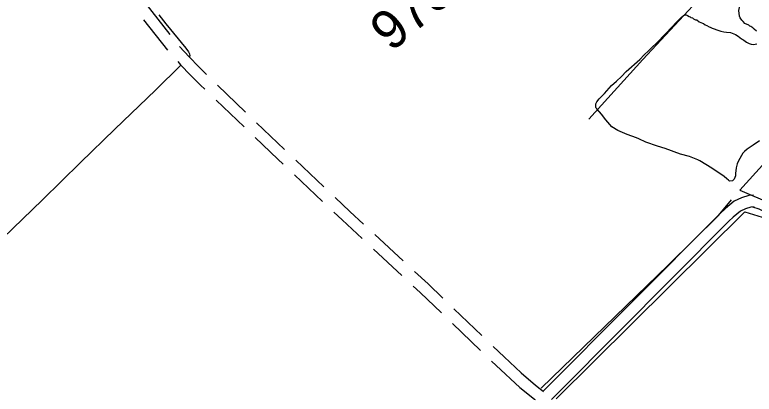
# Model space of a CAD drawing. Extents: x 3161514 to 3199414, y 831166 to 856601.
# Drawn here: x 3194222 to 3196130, y 844457 to 845437 of the extents above; entities that cross this region are included whole.
import ezdxf

# ---------------------------------------------------------------- set-up
doc = ezdxf.new("R2010")
doc.units = 0
for name, color, linetype in [('V-ROAD-CNTR', 7, 'Continuous'), ('V-SITE-VEGE', 7, 'Continuous'), ('V-SURV-IDEN', 7, 'Continuous'), ('V-TOPO-SHOR', 7, 'Continuous')]:
    doc.layers.add(name, color=color, linetype=linetype)

msp = doc.modelspace()

# ---------------------------------------------------------------- linework, layer by layer
at = {"layer": 'V-ROAD-CNTR'}
for p, q in [((3194560.5, 845464.4), (3194622.4, 845385.9)), ((3194554.2, 845423.9), (3194616.1, 845345.4)), ((3194745.3, 845254.6), (3194817.5, 845185.4)), ((3194741.7, 845216.5), (3194813.8, 845147.3)), ((3194846.3, 845157.7), (3194918.5, 845088.5)), ((3194947.5, 845061), (3195020.1, 844992.2)), ((3194944, 845023), (3195016.6, 844954.2)), ((3195151.4, 844869.1), (3195224.7, 844801)), ((3195148.1, 844831.3), (3195221.3, 844763.2)), ((3195355.5, 844677.4), (3195427.6, 844608.1)), ((3195351.9, 844639.3), (3195424, 844570))]:
    msp.add_line(p, q, dxfattribs=at)
for points in [[(3194647.6, 845354.8), (3194672.1, 845328), (3194696.9, 845302), (3194716.5, 845282.4)], [(3194642.8, 845315.6), (3194650.2, 845307.5), (3194675.5, 845281), (3194701.4, 845255.1), (3194712.8, 845244.2)], [(3194842.7, 845119.6), (3194901.4, 845063.3), (3194914.9, 845050.5)], [(3195049.2, 844964.7), (3195087.2, 844928.7), (3195122.1, 844896.3)], [(3196128.6, 844970.5), (3196116.2, 844969.6), (3196097.4, 844963.9), (3196079.1, 844955.5), (3196056, 844936.6), (3196041.8, 844922.3)], [(3196130.3, 844940.5), (3196121.7, 844939.9), (3196108.1, 844935.8), (3196095.1, 844929.8), (3196076.2, 844914.3), (3196065.1, 844903.2)], [(3196125.7, 844940.6), (3196142, 844935.8), (3196188, 844914.3), (3196217.1, 844900.4)], [(3195045.7, 844926.7), (3195066.7, 844906.8), (3195118.8, 844858.5)], [(3196041.8, 844922.3), (3195585.9, 844464.3)], [(3196065.1, 844903.2), (3195631.6, 844467.6)], [(3195254, 844773.8), (3195288.8, 844741.5), (3195326.7, 844705.1)], [(3195250.7, 844736), (3195268.2, 844719.7), (3195323, 844667)], [(3195456.5, 844580.4), (3195484.8, 844553.1), (3195529.4, 844511.9)], [(3195452.8, 844542.3), (3195464.2, 844531.3), (3195526, 844474.1)], [(3195529.4, 844511.9), (3195565.6, 844479.9), (3195582, 844467.6), (3195586.7, 844463.9)], [(3195526, 844474.1), (3195563.7, 844443.8), (3195564.8, 844443)], [(3195631.6, 844467.6), (3195607.6, 844443.5)]]:
    msp.add_lwpolyline(points, dxfattribs=at)
at = {"layer": 'V-SITE-VEGE'}
for points in [[(3196136.8, 845394.2), (3196130, 845399.8), (3196126.6, 845402.8), (3196121.7, 845406.4), (3196119.3, 845407.5), (3196116.4, 845409.5), (3196106.1, 845414.2), (3196101.7, 845419.3), (3196098.3, 845422.3), (3196094, 845428.4), (3196092.2, 845432.9), (3196091, 845447.3), (3196095.5, 845466.9), (3196097, 845470.9), (3196097.7, 845479.3), (3196097.9, 845486.2), (3196113.9, 845491.7), (3196118.4, 845493.1), (3196120.4, 845495.1), (3196128.4, 845498.8), (3196137.9, 845502.1)], [(3195832.6, 845116.4), (3195826.7, 845119), (3195802.7, 845127.5), (3195790.9, 845132.7), (3195778.2, 845138), (3195763.1, 845147.3), (3195747.7, 845165.5), (3195736.6, 845179.6), (3195725.1, 845192.7), (3195722.6, 845195.3), (3195721.7, 845197.8), (3195721.4, 845206.2), (3195724, 845212.1), (3195730.2, 845219.8), (3195735.7, 845224.7), (3195743.9, 845233.4), (3195762.2, 845253.7), (3195774.8, 845264.8), (3195788, 845277.3), (3195800.2, 845289.9), (3195835.1, 845321.3), (3195846.2, 845332.9), (3195857.4, 845343.5), (3195864.5, 845350.7), (3195880.7, 845365.7), (3195919.8, 845406.3), (3195928.4, 845415.5), (3195932, 845418.9), (3195940.6, 845428.1), (3195943.1, 845430.5), (3195950.7, 845436.3), (3195954.6, 845436.2), (3195958.6, 845434.6), (3195962.5, 845432), (3195964.9, 845431), (3195966.9, 845429.5), (3195970.8, 845428.4), (3195973.7, 845426.3), (3195978.6, 845423.7), (3195982.5, 845423.1), (3195988.4, 845418.5), (3195996.7, 845414.9), (3195999.2, 845414.3), (3196004, 845410.7), (3196008.4, 845408.7), (3196014.3, 845405.5), (3196016.7, 845404.5), (3196021.6, 845401.9), (3196038.8, 845396), (3196044.2, 845394.4), (3196052.1, 845392.8), (3196059, 845391.6), (3196068.9, 845390.4), (3196082.1, 845385.6), (3196089.4, 845381), (3196093.3, 845377.9), (3196097.7, 845374.8), (3196101.1, 845372.8), (3196104, 845370.7), (3196110.3, 845365.6), (3196117.2, 845362), (3196122.6, 845360.4), (3196128.5, 845360.2), (3196137, 845361.5)], [(3196144.3, 845111.4), (3196128.2, 845099.9), (3196112.1, 845089.9), (3196105, 845083.6), (3196101, 845079.3), (3196090.1, 845059.7), (3196086.5, 845051.4), (3196083.7, 845041.6), (3196082.4, 845026.7), (3196082.3, 845020.8), (3196078.6, 845012.5), (3196074.5, 845008.1), (3196067.1, 845007.3), (3196064.2, 845009.4), (3196059.8, 845012.9), (3196053, 845019), (3196020.9, 845040.6), (3195990.1, 845059.2), (3195984.8, 845062.3), (3195963.7, 845070.2), (3195940.6, 845076.7), (3195900.8, 845091), (3195880.7, 845097.4), (3195851.2, 845107.5), (3195832.6, 845116.4)]]:
    msp.add_lwpolyline(points, dxfattribs=at)
at = {"layer": 'V-TOPO-SHOR'}
msp.add_line((3196093.1, 844983.6), (3196226.3, 844927.2), dxfattribs=at)
for points in [[(3195390.3, 845969.3), (3195774.3, 845784), (3196080.9, 845650.2), (3196101.3, 845631.6), (3196103.2, 845627.9), (3196101.3, 845609.3), (3196099.5, 845605.6), (3196090.2, 845587), (3195843.1, 845321.3), (3195703.7, 845167.1)], [(3194594.2, 845436.8), (3194612.2, 845413.3), (3194663.9, 845350.6), (3194670.5, 845341), (3194673.2, 845335.7), (3194673.6, 845330.4), (3194671, 845327.4)], [(3196093.1, 844983.6), (3196234.1, 845139.7), (3196338.8, 845254.8), (3196435.4, 845358.7)], [(3194650.5, 845306.5), (3194584.9, 845241.8), (3194480, 845141.4), (3194391.6, 845055), (3194293.4, 844958.8), (3194062.3, 844735.9), (3193855.8, 844534.9)], [(3195581, 844472.8), (3195908.6, 844790.2), (3196038.1, 844918.6), (3196071.9, 844958.6)], [(3195619.6, 844444.8), (3196106.5, 844927.3), (3196150.7, 844914), (3196562.4, 844697.1), (3197009.5, 844436)]]:
    msp.add_lwpolyline(points, dxfattribs=at)

# ---------------------------------------------------------------- texts
at = {"layer": 'V-SURV-IDEN'}
msp.add_text('978+08.4', height=100, rotation=40.4594, dxfattribs=at).set_placement((3195193.8, 845338.3))

doc.saveas('drawing.dxf')
